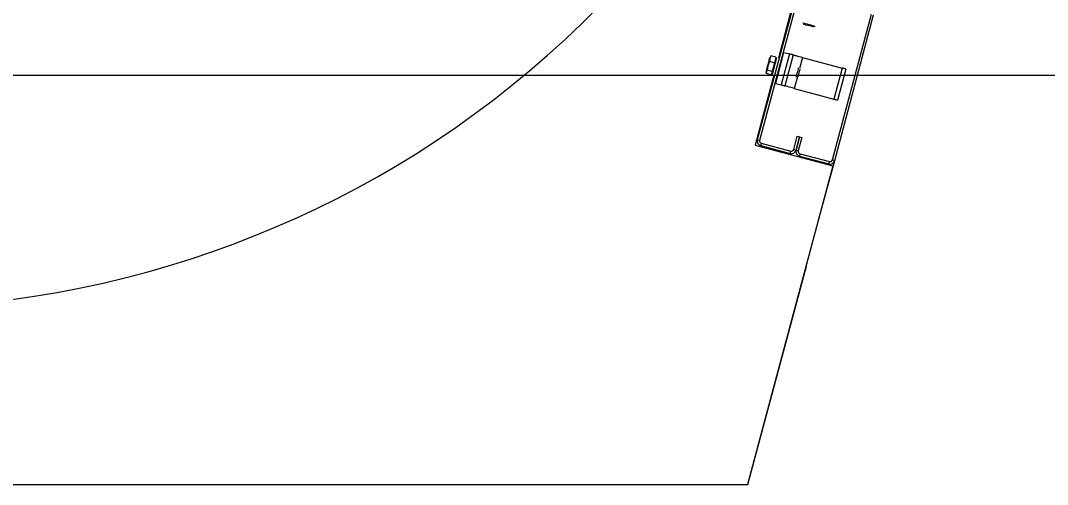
# Model space of a CAD drawing. Extents: x -264222 to -263592, y -1242345 to -1242048.
# Drawn here: x -263830.547 to -263829.938, y -1242088.199 to -1242087.925 of the extents above; entities that cross this region are included whole.
import ezdxf

# ---------------------------------------------------------------- set-up
doc = ezdxf.new("R2010")
doc.units = 0
doc.layers.add('HESCON_OSI_STAVBY_KFA', color=7, linetype='Continuous')
doc.layers.add('KFA_2D_SITUACIA_DSP', color=7, linetype='Continuous')

msp = doc.modelspace()

# ---------------------------------------------------------------- linework, layer by layer
at = {"layer": 'HESCON_OSI_STAVBY_KFA'}
msp.add_line((-263792.65279, -1242087.95724), (-263911.52279, -1242087.95724), dxfattribs=at)
at = {"layer": 'KFA_2D_SITUACIA_DSP'}
for p, q in [((-263829.97712, -1242087.49643), (-263830.09784, -1242087.94696)), ((-263830.0872, -1242087.909), (-263830.11031, -1242087.99525)), ((-263830.08582, -1242087.90937), (-263830.10894, -1242087.99562)), ((-263830.0834, -1242087.926), (-263830.08338, -1242087.926)), ((-263830.08338, -1242087.926), (-263830.08314, -1242087.92607)), ((-263830.08314, -1242087.92607), (-263830.08259, -1242087.92621)), ((-263830.06581, -1242088.00718), (-263830.04269, -1242087.92092)), ((-263830.06443, -1242088.00755), (-263830.04132, -1242087.92129)), ((-263830.08288, -1242087.92687), (-263830.08289, -1242087.92687)), ((-263830.08265, -1242087.92694), (-263830.08288, -1242087.92687)), ((-263830.08212, -1242087.92708), (-263830.08265, -1242087.92694)), ((-263830.08259, -1242087.92621), (-263830.08179, -1242087.92643)), ((-263830.08135, -1242087.92729), (-263830.08212, -1242087.92708)), ((-263830.08179, -1242087.92643), (-263830.0808, -1242087.92669)), ((-263830.08042, -1242087.92753), (-263830.08135, -1242087.92729)), ((-263830.0808, -1242087.92669), (-263830.07972, -1242087.92698)), ((-263830.07944, -1242087.9278), (-263830.08042, -1242087.92753)), ((-263830.07972, -1242087.92698), (-263830.07864, -1242087.92727)), ((-263830.07851, -1242087.92805), (-263830.07944, -1242087.9278)), ((-263830.07864, -1242087.92727), (-263830.07765, -1242087.92754)), ((-263830.07773, -1242087.92825), (-263830.07851, -1242087.92805)), ((-263830.07719, -1242087.9284), (-263830.07773, -1242087.92825)), ((-263830.07765, -1242087.92754), (-263830.07685, -1242087.92775)), ((-263830.07694, -1242087.92847), (-263830.07719, -1242087.9284)), ((-263830.07693, -1242087.92847), (-263830.07694, -1242087.92847)), ((-263830.07685, -1242087.92775), (-263830.07631, -1242087.9279)), ((-263830.07631, -1242087.9279), (-263830.07606, -1242087.92796)), ((-263830.07606, -1242087.92796), (-263830.07605, -1242087.92797)), ((-263830.0994, -1242087.96189), (-263830.09449, -1242087.94354)), ((-263830.09449, -1242087.94354), (-263830.09118, -1242087.94442)), ((-263830.10311, -1242087.94887), (-263830.10403, -1242087.95139)), ((-263830.10385, -1242087.95059), (-263830.10353, -1242087.94939)), ((-263830.10353, -1242087.94939), (-263830.10323, -1242087.94828)), ((-263830.10323, -1242087.94828), (-263830.10299, -1242087.94736)), ((-263830.10289, -1242087.94714), (-263830.10311, -1242087.94887)), ((-263830.10016, -1242087.94966), (-263830.10311, -1242087.94887)), ((-263830.10299, -1242087.94736), (-263830.10281, -1242087.9467)), ((-263830.10223, -1242087.94558), (-263830.10289, -1242087.94714)), ((-263830.10281, -1242087.9467), (-263830.10271, -1242087.94633)), ((-263830.10271, -1242087.94633), (-263830.10269, -1242087.94627)), ((-263830.09928, -1242087.94637), (-263830.10223, -1242087.94558)), ((-263830.10016, -1242087.94966), (-263830.10156, -1242087.9549)), ((-263830.09987, -1242087.95043), (-263830.10022, -1242087.95173)), ((-263830.09928, -1242087.94637), (-263830.10016, -1242087.94966)), ((-263830.09955, -1242087.94921), (-263830.09987, -1242087.95043)), ((-263830.09927, -1242087.94816), (-263830.09955, -1242087.94921)), ((-263830.09905, -1242087.94736), (-263830.09927, -1242087.94816)), ((-263830.09892, -1242087.94686), (-263830.09905, -1242087.94736)), ((-263830.09887, -1242087.94669), (-263830.09892, -1242087.94686)), ((-263830.09118, -1242087.94442), (-263830.0961, -1242087.96277)), ((-263830.08898, -1242087.94501), (-263830.0939, -1242087.96336)), ((-263830.09075, -1242087.94454), (-263830.09118, -1242087.94442)), ((-263830.09034, -1242087.94465), (-263830.09075, -1242087.94454)), ((-263830.08996, -1242087.94475), (-263830.09034, -1242087.94465)), ((-263830.08963, -1242087.94484), (-263830.08996, -1242087.94475)), ((-263830.08935, -1242087.94491), (-263830.08963, -1242087.94484)), ((-263830.08915, -1242087.94497), (-263830.08935, -1242087.94491)), ((-263830.08902, -1242087.945), (-263830.08915, -1242087.94497)), ((-263830.08898, -1242087.94501), (-263830.08902, -1242087.945)), ((-263830.08898, -1242087.94501), (-263830.08888, -1242087.94504)), ((-263830.08888, -1242087.94504), (-263830.08856, -1242087.94512)), ((-263830.08856, -1242087.94512), (-263830.08805, -1242087.94526)), ((-263830.08805, -1242087.94526), (-263830.08737, -1242087.94544)), ((-263830.08737, -1242087.94544), (-263830.08653, -1242087.94567)), ((-263830.08653, -1242087.94567), (-263830.08558, -1242087.94592)), ((-263830.08558, -1242087.94592), (-263830.08455, -1242087.9462)), ((-263830.08348, -1242087.94649), (-263830.08525, -1242087.95312)), ((-263830.08455, -1242087.9462), (-263830.08348, -1242087.94649)), ((-263830.08348, -1242087.94649), (-263830.05998, -1242087.95278)), ((-263830.1051, -1242087.95523), (-263830.10506, -1242087.9551)), ((-263830.10496, -1242087.95489), (-263830.10507, -1242087.95579)), ((-263830.10507, -1242087.95579), (-263830.10504, -1242087.95606)), ((-263830.10506, -1242087.9551), (-263830.10494, -1242087.95465)), ((-263830.10209, -1242087.95685), (-263830.10504, -1242087.95606)), ((-263830.10451, -1242087.95411), (-263830.10496, -1242087.95489)), ((-263830.10494, -1242087.95465), (-263830.10474, -1242087.95391)), ((-263830.10474, -1242087.95391), (-263830.10448, -1242087.95294)), ((-263830.10403, -1242087.95139), (-263830.10451, -1242087.95411)), ((-263830.10156, -1242087.9549), (-263830.10451, -1242087.95411)), ((-263830.10448, -1242087.95294), (-263830.10418, -1242087.9518)), ((-263830.10418, -1242087.9518), (-263830.10385, -1242087.95059)), ((-263830.10156, -1242087.9549), (-263830.10209, -1242087.95685)), ((-263830.1014, -1242087.9561), (-263830.10153, -1242087.95661)), ((-263830.10118, -1242087.9553), (-263830.1014, -1242087.9561)), ((-263830.1009, -1242087.95426), (-263830.10118, -1242087.9553)), ((-263830.10057, -1242087.95304), (-263830.1009, -1242087.95426)), ((-263830.10022, -1242087.95173), (-263830.10057, -1242087.95304)), ((-263830.08685, -1242087.95672), (-263830.0866, -1242087.95581)), ((-263830.0866, -1242087.95581), (-263830.08635, -1242087.95486)), ((-263830.08635, -1242087.95486), (-263830.08611, -1242087.95397)), ((-263830.08611, -1242087.95397), (-263830.08592, -1242087.95325)), ((-263830.08598, -1242087.95729), (-263830.08578, -1242087.95656)), ((-263830.08592, -1242087.95325), (-263830.0858, -1242087.9528)), ((-263830.0858, -1242087.9528), (-263830.08576, -1242087.95266)), ((-263830.08578, -1242087.95656), (-263830.08555, -1242087.9557)), ((-263830.08555, -1242087.9557), (-263830.08532, -1242087.95484)), ((-263830.08532, -1242087.95484), (-263830.08512, -1242087.9541)), ((-263830.08512, -1242087.9541), (-263830.08499, -1242087.9536)), ((-263830.08499, -1242087.9536), (-263830.08496, -1242087.9535)), ((-263830.08496, -1242087.9535), (-263830.08494, -1242087.95341)), ((-263830.05998, -1242087.95278), (-263830.0649, -1242087.97113)), ((-263830.05778, -1242087.95337), (-263830.0627, -1242087.97172)), ((-263830.05955, -1242087.9529), (-263830.05998, -1242087.95278)), ((-263830.05914, -1242087.95301), (-263830.05955, -1242087.9529)), ((-263830.05876, -1242087.95311), (-263830.05914, -1242087.95301)), ((-263830.05843, -1242087.9532), (-263830.05876, -1242087.95311)), ((-263830.05815, -1242087.95327), (-263830.05843, -1242087.9532)), ((-263830.05795, -1242087.95333), (-263830.05815, -1242087.95327)), ((-263830.05782, -1242087.95336), (-263830.05795, -1242087.95333)), ((-263830.05778, -1242087.95337), (-263830.05782, -1242087.95336)), ((-263830.10054, -1242087.95706), (-263830.11162, -1242087.99842)), ((-263830.10153, -1242087.95661), (-263830.10158, -1242087.95678)), ((-263830.0994, -1242087.96189), (-263830.0961, -1242087.96277)), ((-263830.08656, -1242087.95802), (-263830.08839, -1242087.96484)), ((-263830.08724, -1242087.95816), (-263830.08723, -1242087.95816)), ((-263830.08723, -1242087.95816), (-263830.08718, -1242087.95797)), ((-263830.08718, -1242087.95797), (-263830.08705, -1242087.95747)), ((-263830.08705, -1242087.95747), (-263830.08685, -1242087.95672)), ((-263830.08615, -1242087.95792), (-263830.0861, -1242087.95776)), ((-263830.0861, -1242087.95776), (-263830.08598, -1242087.95729)), ((-263830.0961, -1242087.96277), (-263830.09567, -1242087.96289)), ((-263830.09567, -1242087.96289), (-263830.09526, -1242087.963)), ((-263830.09526, -1242087.963), (-263830.09488, -1242087.9631)), ((-263830.09488, -1242087.9631), (-263830.09454, -1242087.96319)), ((-263830.09454, -1242087.96319), (-263830.09427, -1242087.96326)), ((-263830.09427, -1242087.96326), (-263830.09407, -1242087.96332)), ((-263830.09407, -1242087.96332), (-263830.09394, -1242087.96335)), ((-263830.09394, -1242087.96335), (-263830.0939, -1242087.96336)), ((-263830.09379, -1242087.96339), (-263830.0939, -1242087.96336)), ((-263830.09348, -1242087.96348), (-263830.09379, -1242087.96339)), ((-263830.09297, -1242087.96361), (-263830.09348, -1242087.96348)), ((-263830.09229, -1242087.9638), (-263830.09297, -1242087.96361)), ((-263830.09145, -1242087.96402), (-263830.09229, -1242087.9638)), ((-263830.0905, -1242087.96427), (-263830.09145, -1242087.96402)), ((-263830.08947, -1242087.96455), (-263830.0905, -1242087.96427)), ((-263830.08839, -1242087.96484), (-263830.08947, -1242087.96455)), ((-263830.08839, -1242087.96484), (-263830.0649, -1242087.97113)), ((-263830.0649, -1242087.97113), (-263830.06447, -1242087.97125)), ((-263830.06447, -1242087.97125), (-263830.06406, -1242087.97136)), ((-263830.06406, -1242087.97136), (-263830.06368, -1242087.97146)), ((-263830.06368, -1242087.97146), (-263830.06334, -1242087.97155)), ((-263830.06334, -1242087.97155), (-263830.06307, -1242087.97162)), ((-263830.06307, -1242087.97162), (-263830.06287, -1242087.97168)), ((-263830.06287, -1242087.97168), (-263830.06274, -1242087.97171)), ((-263830.06274, -1242087.97171), (-263830.0627, -1242087.97172)), ((-263830.11162, -1242087.99842), (-263830.06556, -1242088.01076)), ((-263830.11031, -1242087.99525), (-263830.10894, -1242087.99562)), ((-263830.10793, -1242087.99737), (-263830.1083, -1242087.99874)), ((-263830.1083, -1242087.99874), (-263830.09086, -1242088.00342)), ((-263830.10793, -1242087.99737), (-263830.09049, -1242088.00204)), ((-263830.08875, -1242088.00103), (-263830.08666, -1242087.99323)), ((-263830.08737, -1242088.0014), (-263830.08528, -1242087.9936)), ((-263830.08528, -1242087.9936), (-263830.08737, -1242088.0014)), ((-263830.08666, -1242087.99323), (-263830.08528, -1242087.9936)), ((-263830.0839, -1242087.99397), (-263830.08599, -1242088.00177)), ((-263830.08528, -1242087.9936), (-263830.0839, -1242087.99397)), ((-263830.09086, -1242088.00342), (-263830.09049, -1242088.00204)), ((-263830.08875, -1242088.00103), (-263830.08737, -1242088.0014)), ((-263830.08737, -1242088.0014), (-263830.08599, -1242088.00177)), ((-263830.08499, -1242088.00352), (-263830.08536, -1242088.00489)), ((-263830.08536, -1242088.00489), (-263830.06792, -1242088.00956)), ((-263830.08499, -1242088.00352), (-263830.06755, -1242088.00819)), ((-263830.06556, -1242088.01076), (-263830.11611, -1242088.19943)), ((-263830.07355, -1242088.04159), (-263830.06443, -1242088.00755)), ((-263830.06792, -1242088.00956), (-263830.06755, -1242088.00819)), ((-263830.06581, -1242088.00718), (-263830.06443, -1242088.00755)), ((-263830.07406, -1242088.04295), (-263830.07355, -1242088.04159)), ((-263830.0743, -1242088.0434), (-263830.07406, -1242088.04295)), ((-263830.11584, -1242088.19943), (-263830.08118, -1242088.07004)), ((-263830.08118, -1242088.07004), (-263830.08094, -1242088.06862)), ((-263830.08094, -1242088.06862), (-263830.08092, -1242088.0681)), ((-263830.63027, -1242088.19943), (-263830.11611, -1242088.19943)), ((-263830.11611, -1242088.19943), (-263830.11584, -1242088.19943))]:
    msp.add_line(p, q, dxfattribs=at)
for centre, radius, start, end in [((-263830.63074, -1242087.49643), 0.5985, 234.56502, 125.43498), ((-263830.09971, -1242087.94799), 0.000475, 344.99999, 75), ((-263830.10165, -1242087.95523), 0.000475, 255, 344.99999), ((-263830.10756, -1242087.99599), 0.00285, 164.99999, 255), ((-263830.10756, -1242087.99599), 0.00143, 164.99999, 255), ((-263830.09012, -1242088.00066), 0.00285, 255, 344.99999), ((-263830.09012, -1242088.00066), 0.00143, 255, 344.99999), ((-263830.08462, -1242088.00214), 0.00285, 164.99999, 255), ((-263830.08462, -1242088.00214), 0.00143, 164.99999, 255), ((-263830.06718, -1242088.00681), 0.00285, 255, 344.99999), ((-263830.06718, -1242088.00681), 0.00143, 255, 344.99999)]:
    msp.add_arc(centre, radius, start, end, dxfattribs=at)

doc.saveas('drawing.dxf')
